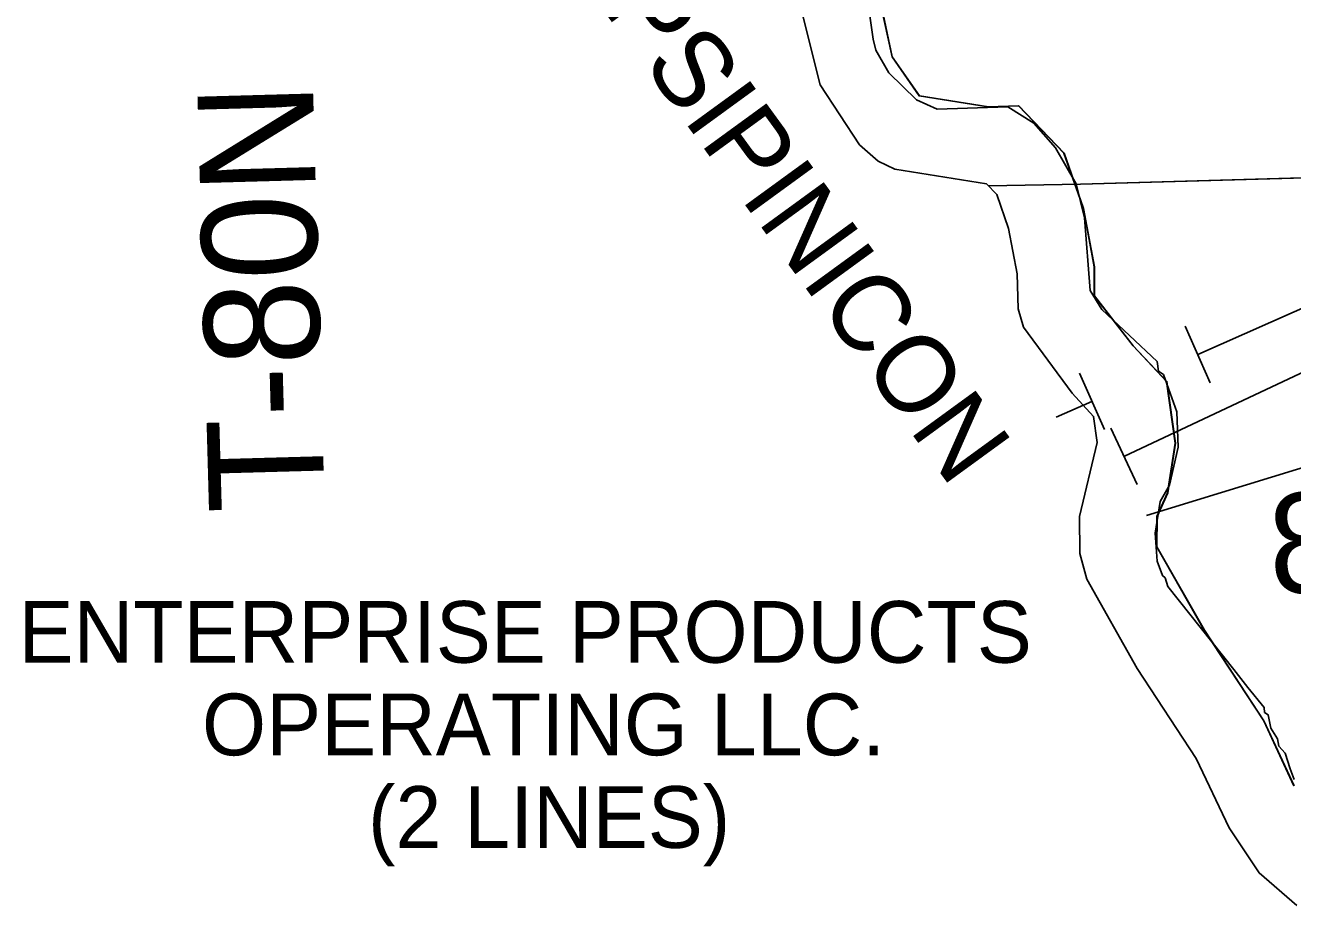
# Model space of a CAD drawing. Extents: x 128.7 to 185.5, y -21.4 to 12.6.
# Drawn here: x 140.409 to 142.052, y -15.455 to -14.314 of the extents above; entities that cross this region are included whole.
import ezdxf

# ---------------------------------------------------------------- set-up
doc = ezdxf.new("R2010")
doc.units = 0
for name, color, linetype in [('tdCoClipBndry', 7, 'Continuous'), ('tdCoCoBndry', 7, 'Continuous'), ('tdCoCoBndryPart', 7, 'Continuous'), ('tdCoHydroRiver', 7, 'Continuous'), ('tdCoHydroTxtLg', 7, 'Continuous'), ('tdCoPipe', 7, 'Continuous'), ('tdCoPipe1', 7, 'Continuous'), ('tdCoPipe2', 7, 'Continuous'), ('tdCoPipeTxt', 7, 'Continuous'), ('tdCoSectLine', 7, 'Continuous'), ('tdCoSectLinePart', 7, 'Continuous'), ('tdCoSectNmbr', 7, 'Continuous'), ('tdCoTwpBndryShd', 7, 'Continuous'), ('tdCoTwpRngTxt', 7, 'Continuous')]:
    doc.layers.add(name, color=color, linetype=linetype)

msp = doc.modelspace()

# ---------------------------------------------------------------- linework, layer by layer
at = {"layer": 'tdCoClipBndry'}
msp.add_lwpolyline([(142.057, -15.455), (142.0083, -15.4125), (141.9694, -15.354), (141.9266, -15.2644), (141.8503, -15.1474), (141.7847, -15.0317), (141.7759, -14.9985), (141.7755, -14.9506), (141.7983, -14.8547), (141.7936, -14.8207), (141.766, -14.7907), (141.7028, -14.7049), (141.6957, -14.6811), (141.6943, -14.6359), (141.6834, -14.5769), (141.668, -14.5331), (141.6547, -14.5192), (141.5361, -14.5001), (141.5142, -14.4899), (141.49, -14.4686), (141.4391, -14.3908), (141.3954, -14.2164)], dxfattribs=at)
at = {"layer": 'tdCoCoBndry'}
for p, q in [((141.5326, -14.3547), (141.5131, -14.2636)), ((141.5131, -14.2636), (141.5326, -14.3547)), ((141.5677, -14.4052), (141.5326, -14.3547)), ((141.5326, -14.3547), (141.5677, -14.4052)), ((141.6574, -14.4192), (141.5677, -14.4052)), ((141.5677, -14.4052), (141.6574, -14.4192)), ((141.6965, -14.4179), (141.6574, -14.4192)), ((141.6574, -14.4192), (141.6965, -14.4179)), ((141.7555, -14.4795), (141.6965, -14.4179)), ((141.6965, -14.4179), (141.7555, -14.4795)), ((141.7807, -14.551), (141.7555, -14.4795)), ((141.7555, -14.4795), (141.7807, -14.551)), ((141.7947, -14.6268), (141.7807, -14.551)), ((141.7807, -14.551), (141.7947, -14.6268)), ((141.7947, -14.6646), (141.7947, -14.6268)), ((141.7947, -14.6268), (141.7947, -14.6646)), ((141.8451, -14.7291), (141.7947, -14.6646)), ((141.7947, -14.6646), (141.8451, -14.7291)), ((141.8886, -14.7754), (141.8451, -14.7291)), ((141.8451, -14.7291), (141.8886, -14.7754)), ((141.8997, -14.8553), (141.8886, -14.7754)), ((141.8886, -14.7754), (141.8997, -14.8553)), ((141.8899, -14.9198), (141.8997, -14.8553)), ((141.8997, -14.8553), (141.8899, -14.9198)), ((141.8759, -14.9506), (141.8899, -14.9198)), ((141.8899, -14.9198), (141.8759, -14.9506)), ((141.8758, -14.9899), (141.8759, -14.9506)), ((141.8759, -14.9506), (141.8758, -14.9899)), ((141.9375, -15.0978), (141.8758, -14.9899)), ((141.8758, -14.9899), (141.9375, -15.0978)), ((142.0145, -15.2156), (141.9375, -15.0978)), ((141.9375, -15.0978), (142.0145, -15.2156)), ((142.0538, -15.2998), (142.0145, -15.2156)), ((142.0145, -15.2156), (142.0538, -15.2998))]:
    msp.add_line(p, q, dxfattribs=at)
for points in [[(141.3954, -14.2164), (141.4391, -14.3908), (141.49, -14.4686), (141.5142, -14.4899), (141.5361, -14.5001), (141.6547, -14.5192), (141.668, -14.5331), (141.6834, -14.5769), (141.6943, -14.6359), (141.6957, -14.6811), (141.7028, -14.7049), (141.766, -14.7907), (141.7936, -14.8207), (141.7983, -14.8547), (141.7755, -14.9506), (141.7759, -14.9985), (141.7847, -15.0317), (141.8503, -15.1474), (141.9266, -15.2644), (141.9694, -15.354), (142.0083, -15.4125), (142.057, -15.455)], [(141.5127, -14.2636), (141.5323, -14.3547), (141.5673, -14.4052), (141.657, -14.4192), (141.6962, -14.4179), (141.7551, -14.4795), (141.7803, -14.551), (141.7943, -14.6268), (141.7943, -14.6646), (141.8447, -14.7291), (141.8882, -14.7754), (141.8994, -14.8553), (141.8895, -14.9198), (141.8755, -14.9506), (141.8755, -14.9899), (141.9371, -15.0978), (142.0142, -15.2156), (142.0534, -15.2998)], [(142.0538, -15.2998), (142.0145, -15.2156), (141.9375, -15.0978), (141.8758, -14.9899), (141.8759, -14.9506), (141.8899, -14.9198), (141.8997, -14.8553), (141.8886, -14.7754), (141.8451, -14.7291), (141.7947, -14.6646), (141.7947, -14.6268), (141.7807, -14.551), (141.7555, -14.4795), (141.6965, -14.4179), (141.6574, -14.4192), (141.5677, -14.4052), (141.5326, -14.3547), (141.5131, -14.2636)], [(142.0538, -15.2998), (142.0145, -15.2156), (141.9375, -15.0978), (141.8758, -14.9899), (141.8759, -14.9506), (141.8899, -14.9198), (141.8997, -14.8553), (141.8886, -14.7754), (141.8451, -14.7291), (141.7947, -14.6646), (141.7947, -14.6268), (141.7807, -14.551), (141.7555, -14.4795), (141.6965, -14.4179), (141.6574, -14.4192), (141.5677, -14.4052), (141.5326, -14.3547), (141.5131, -14.2636)]]:
    msp.add_lwpolyline(points, dxfattribs=at)
at = {"layer": 'tdCoCoBndryPart'}
msp.add_lwpolyline([(141.5127, -14.2636), (141.5323, -14.3547), (141.5673, -14.4052), (141.657, -14.4192), (141.6962, -14.4179), (141.7551, -14.4795), (141.7803, -14.551), (141.7943, -14.6268), (141.7943, -14.6646), (141.8447, -14.7291), (141.8882, -14.7754), (141.8994, -14.8553), (141.8895, -14.9198), (141.8755, -14.9506), (141.8755, -14.9899), (141.9371, -15.0978), (142.0142, -15.2156), (142.0534, -15.2998)], dxfattribs=at)
at = {"layer": 'tdCoHydroRiver'}
msp.add_lwpolyline([(141.4996, -14.2736), (141.5077, -14.3318), (141.5113, -14.3459), (141.528, -14.3753), (141.5638, -14.4105), (141.591, -14.4223), (141.6825, -14.4194), (141.7163, -14.4405), (141.7441, -14.4727), (141.7708, -14.5192), (141.7817, -14.5631), (141.7893, -14.6576), (141.8043, -14.6823), (141.8759, -14.7495), (141.8778, -14.7621), (141.8843, -14.7666), (141.9016, -14.815), (141.9031, -14.8608), (141.892, -14.91), (141.8801, -14.9309), (141.8735, -14.9722), (141.8762, -15.0084), (141.8831, -15.0271), (141.8864, -15.0302), (141.8899, -15.0411), (141.9754, -15.149), (141.9935, -15.1721), (142.0148, -15.1982), (142.015, -15.2045), (142.0199, -15.2076), (142.0236, -15.2248), (142.0319, -15.2387), (142.0337, -15.2482), (142.0419, -15.2574), (142.0485, -15.2775), (142.0537, -15.2915)], dxfattribs=at)
at = {"layer": 'tdCoPipe'}
msp.add_lwpolyline([(141.862, -14.949), (144.0814, -14.2683), (145.7745, -13.7388), (145.9312, -13.6747), (145.9234, -13.4239), (152.8711, -12.5946), (153.879, -12.0272), (155.1085, -11.9148), (156.3627, -11.7638), (158.9313, -11.5045), (162.8631, -11.1506)], dxfattribs=at)
at = {"layer": 'tdCoPipe1'}
msp.add_line((141.8158, -14.836), (141.8501, -14.909), dxfattribs=at)
msp.add_lwpolyline([(142.1055, -14.7444), (141.8329, -14.8725)], dxfattribs=at)
at = {"layer": 'tdCoPipe2'}
for p, q in [((141.9125, -14.7039), (141.9449, -14.7772)), ((141.7753, -14.7646), (141.8077, -14.8379))]:
    msp.add_line(p, q, dxfattribs=at)
for points in [[(142.208, -14.6323), (142.0841, -14.6717), (141.9287, -14.7405)], [(141.7915, -14.8012), (141.7451, -14.8218)]]:
    msp.add_lwpolyline(points, dxfattribs=at)
at = {"layer": 'tdCoSectLine'}
msp.add_lwpolyline([(141.6574, -14.522), (141.7767, -14.5197), (142.3821, -14.5024)], dxfattribs=at)
at = {"layer": 'tdCoSectLinePart'}
msp.add_lwpolyline([(141.6574, -14.522), (141.7767, -14.5197), (142.0991, -14.5105)], dxfattribs=at)
at = {"layer": 'tdCoTwpBndryShd'}
msp.add_lwpolyline([(141.5127, -14.2636), (141.5323, -14.3547), (141.5673, -14.4052), (141.657, -14.4192), (141.6962, -14.4179), (141.7551, -14.4795), (141.7803, -14.551), (141.7943, -14.6268), (141.7943, -14.6646), (141.8447, -14.7291), (141.8882, -14.7754), (141.8994, -14.8553), (141.8895, -14.9198), (141.8755, -14.9506), (141.8755, -14.9899), (141.9371, -15.0978), (142.0142, -15.2156), (142.0534, -15.2998)], dxfattribs=at)

# ---------------------------------------------------------------- texts
at = {"layer": 'tdCoHydroTxtLg'}
msp.add_text('WAPSIPINICON', height=0.1, rotation=306.0668, dxfattribs=at).set_placement((141.0284, -14.1166))
at = {"layer": 'tdCoPipeTxt'}
for s, p in [('ENTERPRISE PRODUCTS', (140.3999, -15.1401)), ('OPERATING LLC.', (140.6376, -15.2601)), ('(2 LINES)', (140.8529, -15.3801))]:
    msp.add_text(s, height=0.08, dxfattribs=at).set_placement(p)
at = {"layer": 'tdCoSectNmbr'}
msp.add_text('8', height=0.13, rotation=2.6599, dxfattribs=at).set_placement((142.0234, -15.0518))
at = {"layer": 'tdCoTwpRngTxt'}
msp.add_text('T-80N', height=0.15, rotation=91.5932, dxfattribs=at).set_placement((140.7968, -14.9428))

doc.saveas('drawing.dxf')
